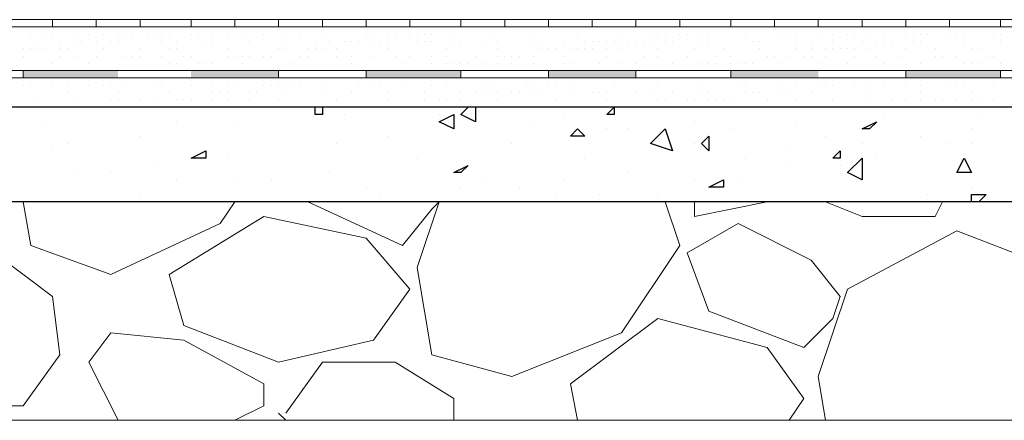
# Model space of a CAD drawing. Header units: metres. Extents: x 5.7 to 89.8, y 4 to 63.5.
# Tile 293 of 475: x 45.255 to 46.556, y 30.547 to 31.077. Entities that reach past the tile are written whole.
import ezdxf

# ---------------------------------------------------------------- set-up
doc = ezdxf.new("R2010")
doc.units = ezdxf.units.M
doc.header["$MEASUREMENT"] = 0
for name, color, linetype in [('PDF17_hatch', 7, 'Continuous'), ('PDF17_hatch-borshi', 7, 'Continuous'), ('PDF17_kaff', 7, 'Continuous')]:
    doc.layers.add(name, color=color, linetype=linetype)

msp = doc.modelspace()

# ---------------------------------------------------------------- linework, layer by layer
at = {"layer": 'PDF17_hatch', "lineweight": 25}
for points in [[(45.5588, 30.9611), (45.5588, 30.9611)], [(45.6551, 30.9611), (45.6551, 30.9515), (45.6455, 30.9515), (45.6455, 30.9611)], [(45.6647, 30.9611), (45.6647, 30.9611)], [(45.8574, 30.9611), (45.8574, 30.9418), (45.8381, 30.9515), (45.8477, 30.9611)], [(46.0403, 30.9611), (46.0403, 30.9611)], [(46.2715, 30.9611), (46.2715, 30.9611)], [(45.684, 30.9515), (45.684, 30.9515)], [(45.8092, 30.9515), (45.8092, 30.9515)], [(45.9729, 30.9515), (45.9729, 30.9515)], [(46.3967, 30.9515), (46.3967, 30.9515)], [(46.5219, 30.9515), (46.5219, 30.9515)], [(45.2891, 30.9418), (45.2891, 30.9418)], [(45.4625, 30.9418), (45.4625, 30.9418)], [(45.5395, 30.9418), (45.5395, 30.9418)], [(45.8285, 30.9322), (45.8285, 30.9322)], [(45.9344, 30.9418), (45.9344, 30.9418)], [(46.0307, 30.9322), (46.0307, 30.9322)], [(46.0596, 30.9322), (46.0596, 30.9322)], [(46.1463, 30.9418), (46.1463, 30.9418)], [(46.1944, 30.9322), (46.1944, 30.9322)], [(46.2811, 30.9418), (46.2811, 30.9418)], [(46.5123, 30.9322), (46.5123, 30.9322)], [(45.4143, 30.9226), (45.4143, 30.9226)], [(45.7418, 30.9226), (45.7418, 30.9226)], [(46.3197, 30.9226), (46.3197, 30.9226)], [(46.4449, 30.9226), (46.4449, 30.9226)], [(45.318, 30.9129), (45.318, 30.9129)], [(45.6744, 30.9129), (45.6744, 30.9129)], [(45.9055, 30.9129), (45.9055, 30.9129)], [(46.1463, 30.9129), (46.1463, 30.9129)], [(46.3678, 30.9129), (46.3678, 30.9129)], [(46.4834, 30.9129), (46.4834, 30.9129)], [(46.5123, 30.9129), (46.5123, 30.9129)], [(45.2987, 30.9033), (45.2987, 30.9033)], [(45.5299, 30.8937), (45.5299, 30.8937)], [(45.7803, 30.8937), (45.7803, 30.8937)], [(46.0018, 30.8937), (46.0018, 30.8937)], [(46.2137, 30.8937), (46.2137, 30.8937)], [(46.2715, 30.9033), (46.2715, 30.9033)], [(46.3871, 30.8937), (46.3871, 30.8937)], [(45.4336, 30.884), (45.4336, 30.884)], [(46.2715, 30.884), (46.2715, 30.884)], [(46.3389, 30.884), (46.3389, 30.884)], [(45.3276, 30.8744), (45.3276, 30.8744)], [(45.3758, 30.8744), (45.3758, 30.8744)], [(45.6647, 30.8744), (45.6647, 30.8744)], [(46.0596, 30.8744), (46.0596, 30.8744)], [(45.4625, 30.8648), (45.4625, 30.8648)], [(45.5395, 30.8648), (45.5395, 30.8648)], [(45.5877, 30.8648), (45.5877, 30.8648)], [(45.7129, 30.8552), (45.7129, 30.8552)], [(45.8381, 30.8552), (45.8381, 30.8552)], [(45.867, 30.8648), (45.867, 30.8648)], [(45.9151, 30.8552), (45.9151, 30.8552)], [(45.9729, 30.8648), (45.9729, 30.8648)], [(46.1463, 30.8648), (46.1463, 30.8648)], [(46.2041, 30.8648), (46.2041, 30.8648)], [(46.5123, 30.8552), (46.5123, 30.8552)], [(45.4143, 30.8455), (45.4143, 30.8455)], [(45.7321, 30.8455), (45.7321, 30.8455)], [(45.9633, 30.8455), (45.9633, 30.8455)], [(46.0211, 30.8455), (46.0211, 30.8455)], [(46.0981, 30.8455), (46.0981, 30.8455)], [(46.4545, 30.8455), (46.4545, 30.8455)], [(46.5123, 30.8359), (46.5123, 30.8455), (46.5315, 30.8455), (46.5219, 30.8359)]]:
    msp.add_lwpolyline(points, dxfattribs=at)
for points in [[(46.0403, 30.9611), (46.0403, 30.9515), (46.0307, 30.9515)], [(45.8285, 30.9515), (45.8285, 30.9322), (45.8092, 30.9418)], [(45.9922, 30.9322), (46.0018, 30.9226), (45.9826, 30.9226)], [(46.1174, 30.9033), (46.0885, 30.9129), (46.1078, 30.9322)], [(46.3871, 30.9418), (46.3774, 30.9322), (46.3678, 30.9322)], [(46.1656, 30.9226), (46.1656, 30.9033), (46.1559, 30.9129)], [(45.501, 30.9033), (45.501, 30.8937), (45.4817, 30.8937)], [(46.3389, 30.9033), (46.3389, 30.8937), (46.3293, 30.8937)], [(46.3678, 30.8648), (46.3485, 30.8744), (46.3678, 30.8937)], [(46.5026, 30.8937), (46.5123, 30.8744), (46.493, 30.8744)], [(45.8477, 30.884), (45.8381, 30.8744), (45.8285, 30.8744)], [(46.1848, 30.8648), (46.1848, 30.8552), (46.1656, 30.8552)]]:
    msp.add_lwpolyline(points, close=True, dxfattribs=at)
at = {"layer": 'PDF17_hatch-borshi', "lineweight": 18}
for points in [[(45.4721, 31.067), (45.4721, 31.067)], [(45.4817, 31.067), (45.4817, 31.067)], [(45.6744, 31.067), (45.6744, 31.067)], [(45.7225, 31.067), (45.7225, 31.067)], [(45.761, 31.067), (45.761, 31.067)], [(45.8092, 31.067), (45.8092, 31.067)], [(45.8285, 31.067), (45.8285, 31.067)], [(45.8381, 31.067), (45.8381, 31.067)], [(45.8574, 31.067), (45.8574, 31.067)], [(45.8574, 31.067), (45.8574, 31.067)], [(45.9055, 31.067), (45.9055, 31.067)], [(46.0018, 31.067), (46.0018, 31.067)], [(46.0692, 31.067), (46.0692, 31.067)], [(46.1367, 31.067), (46.1367, 31.067)], [(46.1752, 31.067), (46.1752, 31.067)], [(46.1848, 31.067), (46.1848, 31.067)], [(46.2137, 31.067), (46.2137, 31.067)], [(46.2811, 31.067), (46.2811, 31.067)], [(46.5315, 31.067), (46.5315, 31.067)], [(46.5412, 31.067), (46.5412, 31.067)], [(45.2699, 31.0574), (45.2699, 31.0574)], [(45.2891, 31.0574), (45.2891, 31.0574)], [(45.2987, 31.0574), (45.2987, 31.0574)], [(45.3276, 31.0574), (45.3276, 31.0574)], [(45.3469, 31.0574), (45.3469, 31.0574)], [(45.3662, 31.0574), (45.3662, 31.0574)], [(45.3854, 31.0574), (45.3854, 31.0574)], [(45.3951, 31.0574), (45.3951, 31.0574)], [(45.4047, 31.0574), (45.4047, 31.0574)], [(45.4239, 31.0574), (45.4239, 31.0574)], [(45.4336, 31.0574), (45.4336, 31.0574)], [(45.4336, 31.0574), (45.4336, 31.0574)], [(45.4336, 31.0574), (45.4336, 31.0574)], [(45.4432, 31.0574), (45.4432, 31.0574)], [(45.4528, 31.0574), (45.4528, 31.0574)], [(45.4817, 31.0574), (45.4817, 31.0574)], [(45.4914, 31.0574), (45.4914, 31.0574)], [(45.5106, 31.0574), (45.5106, 31.0574)], [(45.5299, 31.0574), (45.5299, 31.0574)], [(45.5492, 31.0574), (45.5492, 31.0574)], [(45.578, 31.0574), (45.578, 31.0574)], [(45.578, 31.0574), (45.578, 31.0574)], [(45.6069, 31.0574), (45.6069, 31.0574)], [(45.6262, 31.0574), (45.6262, 31.0574)], [(45.6551, 31.0574), (45.6551, 31.0574)], [(45.6551, 31.0574), (45.6551, 31.0574)], [(45.7129, 31.0574), (45.7129, 31.0574)], [(45.7225, 31.0574), (45.7225, 31.0574)], [(45.7418, 31.0574), (45.7418, 31.0574)], [(45.7514, 31.0574), (45.7514, 31.0574)], [(45.7707, 31.0574), (45.7707, 31.0574)], [(45.7803, 31.0574), (45.7803, 31.0574)], [(45.7899, 31.0574), (45.7899, 31.0574)], [(45.7996, 31.0574), (45.7996, 31.0574)], [(45.7996, 31.0574), (45.7996, 31.0574)], [(45.8285, 31.0574), (45.8285, 31.0574)], [(45.8766, 31.0574), (45.8766, 31.0574)], [(45.9344, 31.0574), (45.9344, 31.0574)], [(45.9922, 31.0574), (45.9922, 31.0574)], [(46.05, 31.0574), (46.05, 31.0574)], [(46.0885, 31.0574), (46.0885, 31.0574)], [(46.0981, 31.0574), (46.0981, 31.0574)], [(46.1078, 31.0574), (46.1078, 31.0574)], [(46.127, 31.0574), (46.127, 31.0574)], [(46.1367, 31.0574), (46.1367, 31.0574)], [(46.1367, 31.0574), (46.1367, 31.0574)], [(46.1559, 31.0574), (46.1559, 31.0574)], [(46.1559, 31.0574), (46.1559, 31.0574)], [(46.1656, 31.0574), (46.1656, 31.0574)], [(46.2137, 31.0574), (46.2137, 31.0574)], [(46.2137, 31.0574), (46.2137, 31.0574)], [(46.2619, 31.0574), (46.2619, 31.0574)], [(46.2715, 31.0574), (46.2715, 31.0574)], [(46.2811, 31.0574), (46.2811, 31.0574)], [(46.31, 31.0574), (46.31, 31.0574)], [(46.3293, 31.0574), (46.3293, 31.0574)], [(46.3485, 31.0574), (46.3485, 31.0574)], [(46.3582, 31.0574), (46.3582, 31.0574)], [(46.3774, 31.0574), (46.3774, 31.0574)], [(46.3967, 31.0574), (46.3967, 31.0574)], [(46.4256, 31.0574), (46.4256, 31.0574)], [(46.4352, 31.0574), (46.4352, 31.0574)], [(46.4449, 31.0574), (46.4449, 31.0574)], [(46.4449, 31.0574), (46.4449, 31.0574)], [(46.4545, 31.0574), (46.4545, 31.0574)], [(46.4834, 31.0574), (46.4834, 31.0574)], [(46.493, 31.0574), (46.493, 31.0574)], [(46.493, 31.0574), (46.493, 31.0574)], [(46.493, 31.0574), (46.493, 31.0574)], [(46.493, 31.0574), (46.493, 31.0574)], [(46.5026, 31.0574), (46.5026, 31.0574)], [(46.5412, 31.0574), (46.5412, 31.0574)], [(46.5508, 31.0574), (46.5508, 31.0574)], [(45.2602, 31.0381), (45.2602, 31.0381)], [(45.2699, 31.0381), (45.2699, 31.0381)], [(45.2795, 31.0478), (45.2795, 31.0478)], [(45.2795, 31.0381), (45.2795, 31.0381)], [(45.2891, 31.0381), (45.2891, 31.0381)], [(45.3084, 31.0478), (45.3084, 31.0478)], [(45.3084, 31.0381), (45.3084, 31.0381)], [(45.318, 31.0381), (45.318, 31.0381)], [(45.318, 31.0381), (45.318, 31.0381)], [(45.3276, 31.0478), (45.3276, 31.0478)], [(45.3373, 31.0478), (45.3373, 31.0478)], [(45.3373, 31.0478), (45.3373, 31.0478)], [(45.3565, 31.0478), (45.3565, 31.0478)], [(45.3662, 31.0381), (45.3662, 31.0381)], [(45.3758, 31.0478), (45.3758, 31.0478)], [(45.3854, 31.0478), (45.3854, 31.0478)], [(45.3854, 31.0478), (45.3854, 31.0478)], [(45.3854, 31.0478), (45.3854, 31.0478)], [(45.4143, 31.0381), (45.4143, 31.0381)], [(45.4432, 31.0478), (45.4432, 31.0478)], [(45.4528, 31.0381), (45.4528, 31.0381)], [(45.4625, 31.0478), (45.4625, 31.0478)], [(45.4625, 31.0381), (45.4625, 31.0381)], [(45.501, 31.0478), (45.501, 31.0478)], [(45.5106, 31.0478), (45.5106, 31.0478)], [(45.5299, 31.0381), (45.5299, 31.0381)], [(45.5588, 31.0478), (45.5588, 31.0478)], [(45.5588, 31.0478), (45.5588, 31.0478)], [(45.5973, 31.0381), (45.5973, 31.0381)], [(45.5973, 31.0381), (45.5973, 31.0381)], [(45.6069, 31.0478), (45.6069, 31.0478)], [(45.6069, 31.0478), (45.6069, 31.0478)], [(45.6069, 31.0381), (45.6069, 31.0381)], [(45.6069, 31.0381), (45.6069, 31.0381)], [(45.6358, 31.0381), (45.6358, 31.0381)], [(45.6455, 31.0478), (45.6455, 31.0478)], [(45.6455, 31.0381), (45.6455, 31.0381)], [(45.6551, 31.0381), (45.6551, 31.0381)], [(45.6647, 31.0478), (45.6647, 31.0478)], [(45.6744, 31.0381), (45.6744, 31.0381)], [(45.684, 31.0478), (45.684, 31.0478)], [(45.6936, 31.0478), (45.6936, 31.0478)], [(45.6936, 31.0478), (45.6936, 31.0478)], [(45.7033, 31.0478), (45.7033, 31.0478)], [(45.7225, 31.0478), (45.7225, 31.0478)], [(45.7321, 31.0478), (45.7321, 31.0478)], [(45.7418, 31.0478), (45.7418, 31.0478)], [(45.7418, 31.0381), (45.7418, 31.0381)], [(45.7803, 31.0478), (45.7803, 31.0478)], [(45.7899, 31.0478), (45.7899, 31.0478)], [(45.7996, 31.0478), (45.7996, 31.0478)], [(45.8188, 31.0381), (45.8188, 31.0381)], [(45.8285, 31.0478), (45.8285, 31.0478)], [(45.8381, 31.0478), (45.8381, 31.0478)], [(45.867, 31.0478), (45.867, 31.0478)], [(45.8862, 31.0478), (45.8862, 31.0478)], [(45.8862, 31.0478), (45.8862, 31.0478)], [(45.8862, 31.0381), (45.8862, 31.0381)], [(45.9344, 31.0478), (45.9344, 31.0478)], [(45.944, 31.0478), (45.944, 31.0478)], [(45.944, 31.0478), (45.944, 31.0478)], [(45.944, 31.0381), (45.944, 31.0381)], [(45.9537, 31.0381), (45.9537, 31.0381)], [(45.9633, 31.0381), (45.9633, 31.0381)], [(45.9633, 31.0381), (45.9633, 31.0381)], [(45.9729, 31.0478), (45.9729, 31.0478)], [(45.9826, 31.0381), (45.9826, 31.0381)], [(45.9922, 31.0381), (45.9922, 31.0381)], [(46.0018, 31.0478), (46.0018, 31.0478)], [(46.0018, 31.0381), (46.0018, 31.0381)], [(46.0115, 31.0478), (46.0115, 31.0478)], [(46.0115, 31.0381), (46.0115, 31.0381)], [(46.0211, 31.0478), (46.0211, 31.0478)], [(46.0307, 31.0478), (46.0307, 31.0478)], [(46.0307, 31.0381), (46.0307, 31.0381)], [(46.0403, 31.0478), (46.0403, 31.0478)], [(46.05, 31.0478), (46.05, 31.0478)], [(46.05, 31.0381), (46.05, 31.0381)], [(46.0596, 31.0478), (46.0596, 31.0478)], [(46.0692, 31.0478), (46.0692, 31.0478)], [(46.0789, 31.0478), (46.0789, 31.0478)], [(46.0885, 31.0478), (46.0885, 31.0478)], [(46.0981, 31.0381), (46.0981, 31.0381)], [(46.1078, 31.0478), (46.1078, 31.0478)], [(46.1174, 31.0478), (46.1174, 31.0478)], [(46.1463, 31.0381), (46.1463, 31.0381)], [(46.1559, 31.0478), (46.1559, 31.0478)], [(46.1656, 31.0478), (46.1656, 31.0478)], [(46.1848, 31.0381), (46.1848, 31.0381)], [(46.2233, 31.0478), (46.2233, 31.0478)], [(46.2233, 31.0478), (46.2233, 31.0478)], [(46.233, 31.0478), (46.233, 31.0478)], [(46.233, 31.0381), (46.233, 31.0381)], [(46.2811, 31.0478), (46.2811, 31.0478)], [(46.2811, 31.0381), (46.2811, 31.0381)], [(46.3004, 31.0478), (46.3004, 31.0478)], [(46.3004, 31.0381), (46.3004, 31.0381)], [(46.3197, 31.0381), (46.3197, 31.0381)], [(46.3293, 31.0478), (46.3293, 31.0478)], [(46.3293, 31.0381), (46.3293, 31.0381)], [(46.3389, 31.0381), (46.3389, 31.0381)], [(46.3485, 31.0381), (46.3485, 31.0381)], [(46.3582, 31.0381), (46.3582, 31.0381)], [(46.3678, 31.0478), (46.3678, 31.0478)], [(46.3774, 31.0381), (46.3774, 31.0381)], [(46.3774, 31.0381), (46.3774, 31.0381)], [(46.3871, 31.0478), (46.3871, 31.0478)], [(46.3871, 31.0478), (46.3871, 31.0478)], [(46.3967, 31.0478), (46.3967, 31.0478)], [(46.4063, 31.0478), (46.4063, 31.0478)], [(46.4256, 31.0381), (46.4256, 31.0381)], [(46.4352, 31.0478), (46.4352, 31.0478)], [(46.4449, 31.0478), (46.4449, 31.0478)], [(46.4449, 31.0478), (46.4449, 31.0478)], [(46.4641, 31.0381), (46.4641, 31.0381)], [(46.5026, 31.0478), (46.5026, 31.0478)], [(46.5123, 31.0381), (46.5123, 31.0381)], [(46.5123, 31.0381), (46.5123, 31.0381)], [(46.5219, 31.0381), (46.5219, 31.0381)], [(46.5219, 31.0381), (46.5219, 31.0381)], [(46.5508, 31.0478), (46.5508, 31.0478)], [(45.2602, 31.0285), (45.2602, 31.0285)], [(45.3084, 31.0285), (45.3084, 31.0285)], [(45.3276, 31.0285), (45.3276, 31.0285)], [(45.3565, 31.0285), (45.3565, 31.0285)], [(45.3951, 31.0285), (45.3951, 31.0285)], [(45.4047, 31.0285), (45.4047, 31.0285)], [(45.4143, 31.0285), (45.4143, 31.0285)], [(45.4432, 31.0285), (45.4432, 31.0285)], [(45.4721, 31.0285), (45.4721, 31.0285)], [(45.4721, 31.0285), (45.4721, 31.0285)], [(45.4817, 31.0285), (45.4817, 31.0285)], [(45.5299, 31.0285), (45.5299, 31.0285)], [(45.5299, 31.0285), (45.5299, 31.0285)], [(45.5395, 31.0285), (45.5395, 31.0285)], [(45.5492, 31.0285), (45.5492, 31.0285)], [(45.5492, 31.0285), (45.5492, 31.0285)], [(45.5588, 31.0285), (45.5588, 31.0285)], [(45.578, 31.0285), (45.578, 31.0285)], [(45.578, 31.0285), (45.578, 31.0285)], [(45.5877, 31.0285), (45.5877, 31.0285)], [(45.6262, 31.0285), (45.6262, 31.0285)], [(45.6358, 31.0285), (45.6358, 31.0285)], [(45.6744, 31.0285), (45.6744, 31.0285)], [(45.6936, 31.0285), (45.6936, 31.0285)], [(45.7225, 31.0285), (45.7225, 31.0285)], [(45.7514, 31.0285), (45.7514, 31.0285)], [(45.7707, 31.0285), (45.7707, 31.0285)], [(45.7996, 31.0285), (45.7996, 31.0285)], [(45.8188, 31.0285), (45.8188, 31.0285)], [(45.8574, 31.0285), (45.8574, 31.0285)], [(45.8574, 31.0285), (45.8574, 31.0285)], [(45.8862, 31.0285), (45.8862, 31.0285)], [(45.8862, 31.0285), (45.8862, 31.0285)], [(45.8959, 31.0285), (45.8959, 31.0285)], [(45.9055, 31.0285), (45.9055, 31.0285)], [(45.9151, 31.0285), (45.9151, 31.0285)], [(45.9151, 31.0285), (45.9151, 31.0285)], [(45.9344, 31.0285), (45.9344, 31.0285)], [(45.9729, 31.0285), (45.9729, 31.0285)], [(46.0307, 31.0285), (46.0307, 31.0285)], [(46.0307, 31.0285), (46.0307, 31.0285)], [(46.0789, 31.0285), (46.0789, 31.0285)], [(46.0981, 31.0285), (46.0981, 31.0285)], [(46.1367, 31.0285), (46.1367, 31.0285)], [(46.1752, 31.0285), (46.1752, 31.0285)], [(46.1944, 31.0285), (46.1944, 31.0285)], [(46.2426, 31.0285), (46.2426, 31.0285)], [(46.2426, 31.0285), (46.2426, 31.0285)], [(46.2522, 31.0285), (46.2522, 31.0285)], [(46.2522, 31.0285), (46.2522, 31.0285)], [(46.2715, 31.0285), (46.2715, 31.0285)], [(46.2908, 31.0285), (46.2908, 31.0285)], [(46.3004, 31.0285), (46.3004, 31.0285)], [(46.3197, 31.0285), (46.3197, 31.0285)], [(46.3582, 31.0285), (46.3582, 31.0285)], [(46.3871, 31.0285), (46.3871, 31.0285)], [(46.416, 31.0285), (46.416, 31.0285)], [(46.4641, 31.0285), (46.4641, 31.0285)], [(46.4738, 31.0285), (46.4738, 31.0285)], [(46.493, 31.0285), (46.493, 31.0285)], [(46.5315, 31.0285), (46.5315, 31.0285)], [(46.5412, 31.0285), (46.5412, 31.0285)], [(45.2987, 31.0189), (45.2987, 31.0189)], [(45.3469, 31.0189), (45.3469, 31.0189)], [(45.4528, 31.0189), (45.4528, 31.0189)], [(45.4625, 31.0189), (45.4625, 31.0189)], [(45.4914, 31.0189), (45.4914, 31.0189)], [(45.501, 31.0189), (45.501, 31.0189)], [(45.5106, 31.0189), (45.5106, 31.0189)], [(45.5492, 31.0189), (45.5492, 31.0189)], [(45.6166, 31.0189), (45.6166, 31.0189)], [(45.6936, 31.0189), (45.6936, 31.0189)], [(45.761, 31.0189), (45.761, 31.0189)], [(45.7996, 31.0189), (45.7996, 31.0189)], [(45.8188, 31.0189), (45.8188, 31.0189)], [(45.8285, 31.0189), (45.8285, 31.0189)], [(45.8381, 31.0189), (45.8381, 31.0189)], [(45.8381, 31.0189), (45.8381, 31.0189)], [(45.8477, 31.0189), (45.8477, 31.0189)], [(45.867, 31.0189), (45.867, 31.0189)], [(45.8862, 31.0189), (45.8862, 31.0189)], [(45.9055, 31.0189), (45.9055, 31.0189)], [(45.9344, 31.0189), (45.9344, 31.0189)], [(45.9729, 31.0189), (45.9729, 31.0189)], [(45.9729, 31.0189), (45.9729, 31.0189)], [(45.9826, 31.0189), (45.9826, 31.0189)], [(46.0211, 31.0189), (46.0211, 31.0189)], [(46.05, 31.0189), (46.05, 31.0189)], [(46.0692, 31.0189), (46.0692, 31.0189)], [(46.1174, 31.0189), (46.1174, 31.0189)], [(46.1174, 31.0189), (46.1174, 31.0189)], [(46.1559, 31.0189), (46.1559, 31.0189)], [(46.1656, 31.0189), (46.1656, 31.0189)], [(46.1752, 31.0189), (46.1752, 31.0189)], [(46.1944, 31.0189), (46.1944, 31.0189)], [(46.1944, 31.0189), (46.1944, 31.0189)], [(46.2041, 31.0189), (46.2041, 31.0189)], [(46.2137, 31.0189), (46.2137, 31.0189)], [(46.2233, 31.0189), (46.2233, 31.0189)], [(46.2619, 31.0189), (46.2619, 31.0189)], [(46.31, 31.0189), (46.31, 31.0189)], [(46.3485, 31.0189), (46.3485, 31.0189)], [(46.3967, 31.0189), (46.3967, 31.0189)], [(46.4449, 31.0189), (46.4449, 31.0189)], [(46.5026, 31.0189), (46.5026, 31.0189)], [(46.5123, 31.0189), (46.5123, 31.0189)], [(46.5219, 31.0189), (46.5219, 31.0189)], [(46.5508, 31.0189), (46.5508, 31.0189)], [(45.2795, 31.0093), (45.2795, 31.0093)], [(45.2795, 31.0093), (45.2795, 31.0093)], [(45.3373, 31.0093), (45.3373, 31.0093)], [(45.3469, 31.0093), (45.3469, 31.0093)], [(45.3662, 31.0093), (45.3662, 31.0093)], [(45.3951, 31.0093), (45.3951, 31.0093)], [(45.3951, 31.0093), (45.3951, 31.0093)], [(45.4047, 31.0093), (45.4047, 31.0093)], [(45.4143, 31.0093), (45.4143, 31.0093)], [(45.4143, 31.0093), (45.4143, 31.0093)], [(45.4239, 31.0093), (45.4239, 31.0093)], [(45.4432, 31.0093), (45.4432, 31.0093)], [(45.4528, 31.0093), (45.4528, 31.0093)], [(45.4625, 31.0093), (45.4625, 31.0093)], [(45.4914, 31.0093), (45.4914, 31.0093)], [(45.5106, 31.0093), (45.5106, 31.0093)], [(45.5106, 31.0093), (45.5106, 31.0093)], [(45.5588, 31.0093), (45.5588, 31.0093)], [(45.5588, 31.0093), (45.5588, 31.0093)], [(45.5684, 31.0093), (45.5684, 31.0093)], [(45.6069, 31.0093), (45.6069, 31.0093)], [(45.6166, 31.0093), (45.6166, 31.0093)], [(45.6551, 31.0093), (45.6551, 31.0093)], [(45.6551, 30.9996), (45.6551, 30.9996)], [(45.6744, 31.0093), (45.6744, 31.0093)], [(45.6744, 30.9996), (45.6744, 30.9996)], [(45.6936, 31.0093), (45.6936, 31.0093)], [(45.7321, 31.0093), (45.7321, 31.0093)], [(45.7418, 31.0093), (45.7418, 31.0093)], [(45.7514, 31.0093), (45.7514, 31.0093)], [(45.7707, 31.0093), (45.7707, 31.0093)], [(45.7803, 31.0093), (45.7803, 31.0093)], [(45.7899, 31.0093), (45.7899, 31.0093)], [(45.7899, 31.0093), (45.7899, 31.0093)], [(45.8381, 31.0093), (45.8381, 31.0093)], [(45.8381, 31.0093), (45.8381, 31.0093)], [(45.8959, 31.0093), (45.8959, 31.0093)], [(45.9537, 31.0093), (45.9537, 31.0093)], [(46.0018, 31.0093), (46.0018, 31.0093)], [(46.0596, 31.0093), (46.0596, 31.0093)], [(46.0981, 31.0093), (46.0981, 31.0093)], [(46.1078, 31.0093), (46.1078, 31.0093)], [(46.1174, 31.0093), (46.1174, 31.0093)], [(46.127, 31.0093), (46.127, 31.0093)], [(46.127, 31.0093), (46.127, 31.0093)], [(46.1463, 31.0093), (46.1463, 31.0093)], [(46.1752, 31.0093), (46.1752, 31.0093)], [(46.2137, 30.9996), (46.2137, 30.9996)], [(46.2233, 31.0093), (46.2233, 31.0093)], [(46.2619, 31.0093), (46.2619, 31.0093)], [(46.2715, 31.0093), (46.2715, 31.0093)], [(46.2811, 31.0093), (46.2811, 31.0093)], [(46.3389, 31.0093), (46.3389, 31.0093)], [(46.3389, 31.0093), (46.3389, 31.0093)], [(46.3967, 31.0093), (46.3967, 31.0093)], [(46.4063, 31.0093), (46.4063, 31.0093)], [(46.416, 31.0093), (46.416, 31.0093)], [(46.4545, 31.0093), (46.4545, 31.0093)], [(46.4545, 31.0093), (46.4545, 31.0093)], [(46.4641, 31.0093), (46.4641, 31.0093)], [(46.4738, 31.0093), (46.4738, 31.0093)], [(46.4834, 31.0093), (46.4834, 31.0093)], [(46.5026, 31.0093), (46.5026, 31.0093)], [(46.5219, 31.0093), (46.5219, 31.0093)], [(46.5508, 31.0093), (46.5508, 31.0093)], [(45.2602, 30.99), (45.2602, 30.99)], [(45.2602, 30.99), (45.2602, 30.99)], [(45.2699, 30.99), (45.2699, 30.99)], [(45.2987, 30.99), (45.2987, 30.99)], [(45.2987, 30.99), (45.2987, 30.99)], [(45.2987, 30.99), (45.2987, 30.99)], [(45.318, 30.99), (45.318, 30.99)], [(45.3469, 30.99), (45.3469, 30.99)], [(45.3662, 30.99), (45.3662, 30.99)], [(45.3758, 30.99), (45.3758, 30.99)], [(45.3951, 30.99), (45.3951, 30.99)], [(45.4336, 30.99), (45.4336, 30.99)], [(45.4336, 30.99), (45.4336, 30.99)], [(45.4432, 30.99), (45.4432, 30.99)], [(45.4432, 30.99), (45.4432, 30.99)], [(45.4817, 30.99), (45.4817, 30.99)], [(45.4817, 30.99), (45.4817, 30.99)], [(45.5106, 30.99), (45.5106, 30.99)], [(45.5299, 30.99), (45.5299, 30.99)], [(45.5395, 30.99), (45.5395, 30.99)], [(45.578, 30.99), (45.578, 30.99)], [(45.578, 30.99), (45.578, 30.99)], [(45.578, 30.99), (45.578, 30.99)], [(45.5877, 30.99), (45.5877, 30.99)], [(45.5973, 30.99), (45.5973, 30.99)], [(45.6069, 30.99), (45.6069, 30.99)], [(45.6166, 30.99), (45.6166, 30.99)], [(45.6262, 30.99), (45.6262, 30.99)], [(45.6262, 30.99), (45.6262, 30.99)], [(45.6551, 30.99), (45.6551, 30.99)], [(45.6551, 30.99), (45.6551, 30.99)], [(45.7033, 30.99), (45.7033, 30.99)], [(45.7225, 30.99), (45.7225, 30.99)], [(45.7321, 30.99), (45.7321, 30.99)], [(45.761, 30.99), (45.761, 30.99)], [(45.7996, 30.99), (45.7996, 30.99)], [(45.8188, 30.99), (45.8188, 30.99)], [(45.867, 30.99), (45.867, 30.99)], [(45.8766, 30.99), (45.8766, 30.99)], [(45.9248, 30.99), (45.9248, 30.99)], [(45.9344, 30.99), (45.9344, 30.99)], [(45.9537, 30.99), (45.9537, 30.99)], [(45.9633, 30.99), (45.9633, 30.99)], [(45.9826, 30.99), (45.9826, 30.99)], [(45.9826, 30.99), (45.9826, 30.99)], [(46.0403, 30.99), (46.0403, 30.99)], [(46.0981, 30.99), (46.0981, 30.99)], [(46.1559, 30.99), (46.1559, 30.99)], [(46.2041, 30.99), (46.2041, 30.99)], [(46.2137, 30.99), (46.2137, 30.99)], [(46.2619, 30.99), (46.2619, 30.99)], [(46.2619, 30.99), (46.2619, 30.99)], [(46.2811, 30.99), (46.2811, 30.99)], [(46.31, 30.99), (46.31, 30.99)], [(46.31, 30.99), (46.31, 30.99)], [(46.3197, 30.99), (46.3197, 30.99)], [(46.3197, 30.99), (46.3197, 30.99)], [(46.3293, 30.99), (46.3293, 30.99)], [(46.3582, 30.99), (46.3582, 30.99)], [(46.3582, 30.99), (46.3582, 30.99)], [(46.3774, 30.99), (46.3774, 30.99)], [(46.3967, 30.99), (46.3967, 30.99)], [(46.4256, 30.99), (46.4256, 30.99)], [(46.4256, 30.99), (46.4256, 30.99)], [(46.4449, 30.99), (46.4449, 30.99)], [(46.4834, 30.99), (46.4834, 30.99)], [(46.493, 30.99), (46.493, 30.99)], [(46.5026, 30.99), (46.5026, 30.99)], [(46.5412, 30.99), (46.5412, 30.99)], [(46.5412, 30.99), (46.5412, 30.99)], [(45.318, 30.9804), (45.318, 30.9804)], [(45.3854, 30.9804), (45.3854, 30.9804)], [(45.4528, 30.9804), (45.4528, 30.9804)], [(45.5106, 30.9804), (45.5106, 30.9804)], [(45.5203, 30.9804), (45.5203, 30.9804)], [(45.5299, 30.9804), (45.5299, 30.9804)], [(45.5588, 30.9804), (45.5588, 30.9804)], [(45.5684, 30.9804), (45.5684, 30.9804)], [(45.6069, 30.9804), (45.6069, 30.9804)], [(45.6551, 30.9804), (45.6551, 30.9804)], [(45.6936, 30.9804), (45.6936, 30.9804)], [(45.7418, 30.9804), (45.7418, 30.9804)], [(45.7899, 30.9804), (45.7899, 30.9804)], [(45.8381, 30.9804), (45.8381, 30.9804)], [(45.8574, 30.9804), (45.8574, 30.9804)], [(45.867, 30.9804), (45.867, 30.9804)], [(45.8766, 30.9804), (45.8766, 30.9804)], [(45.8862, 30.9804), (45.8862, 30.9804)], [(45.8862, 30.9804), (45.8862, 30.9804)], [(45.9055, 30.9804), (45.9055, 30.9804)], [(45.9151, 30.9804), (45.9151, 30.9804)], [(45.9344, 30.9804), (45.9344, 30.9804)], [(45.944, 30.9804), (45.944, 30.9804)], [(45.9826, 30.9804), (45.9826, 30.9804)], [(46.0115, 30.9804), (46.0115, 30.9804)], [(46.0211, 30.9804), (46.0211, 30.9804)], [(46.0307, 30.9804), (46.0307, 30.9804)], [(46.0692, 30.9804), (46.0692, 30.9804)], [(46.0885, 30.9804), (46.0885, 30.9804)], [(46.1174, 30.9804), (46.1174, 30.9804)], [(46.1559, 30.9804), (46.1559, 30.9804)], [(46.1656, 30.9804), (46.1656, 30.9804)], [(46.2137, 30.9804), (46.2137, 30.9804)], [(46.2233, 30.9804), (46.2233, 30.9804)], [(46.233, 30.9804), (46.233, 30.9804)], [(46.233, 30.9804), (46.233, 30.9804)], [(46.2619, 30.9804), (46.2619, 30.9804)], [(46.2715, 30.9804), (46.2715, 30.9804)], [(46.3004, 30.9804), (46.3004, 30.9804)], [(46.3774, 30.9804), (46.3774, 30.9804)], [(46.4449, 30.9804), (46.4449, 30.9804)], [(46.5123, 30.9804), (46.5123, 30.9804)], [(45.2602, 30.9611), (45.2602, 30.9611)], [(45.2795, 30.9707), (45.2795, 30.9707)], [(45.2987, 30.9611), (45.2987, 30.9611)], [(45.3276, 30.9707), (45.3276, 30.9707)], [(45.3276, 30.9611), (45.3276, 30.9611)], [(45.3565, 30.9611), (45.3565, 30.9611)], [(45.3758, 30.9707), (45.3758, 30.9707)], [(45.3854, 30.9707), (45.3854, 30.9707)], [(45.3854, 30.9611), (45.3854, 30.9611)], [(45.4047, 30.9611), (45.4047, 30.9611)], [(45.4143, 30.9707), (45.4143, 30.9707)], [(45.4143, 30.9611), (45.4143, 30.9611)], [(45.4143, 30.9611), (45.4143, 30.9611)], [(45.4239, 30.9611), (45.4239, 30.9611)], [(45.4336, 30.9707), (45.4336, 30.9707)], [(45.4625, 30.9707), (45.4625, 30.9707)], [(45.4625, 30.9707), (45.4625, 30.9707)], [(45.4625, 30.9611), (45.4625, 30.9611)], [(45.4721, 30.9707), (45.4721, 30.9707)], [(45.4721, 30.9611), (45.4721, 30.9611)], [(45.4721, 30.9611), (45.4721, 30.9611)], [(45.4817, 30.9707), (45.4817, 30.9707)], [(45.5106, 30.9707), (45.5106, 30.9707)], [(45.5203, 30.9611), (45.5203, 30.9611)], [(45.5299, 30.9707), (45.5299, 30.9707)], [(45.5299, 30.9611), (45.5299, 30.9611)], [(45.5588, 30.9707), (45.5588, 30.9707)], [(45.578, 30.9611), (45.578, 30.9611)], [(45.5877, 30.9611), (45.5877, 30.9611)], [(45.5973, 30.9707), (45.5973, 30.9707)], [(45.6358, 30.9611), (45.6358, 30.9611)], [(45.6744, 30.9707), (45.6744, 30.9707)], [(45.6744, 30.9611), (45.6744, 30.9611)], [(45.684, 30.9611), (45.684, 30.9611)], [(45.6936, 30.9611), (45.6936, 30.9611)], [(45.7225, 30.9611), (45.7225, 30.9611)], [(45.7418, 30.9707), (45.7418, 30.9707)], [(45.7418, 30.9611), (45.7418, 30.9611)], [(45.7418, 30.9611), (45.7418, 30.9611)], [(45.7514, 30.9611), (45.7514, 30.9611)], [(45.761, 30.9611), (45.761, 30.9611)], [(45.7707, 30.9611), (45.7707, 30.9611)], [(45.7707, 30.9611), (45.7707, 30.9611)], [(45.7899, 30.9707), (45.7899, 30.9707)], [(45.7996, 30.9611), (45.7996, 30.9611)], [(45.8092, 30.9707), (45.8092, 30.9707)], [(45.8092, 30.9611), (45.8092, 30.9611)], [(45.8188, 30.9707), (45.8188, 30.9707)], [(45.8188, 30.9707), (45.8188, 30.9707)], [(45.8188, 30.9611), (45.8188, 30.9611)], [(45.8381, 30.9707), (45.8381, 30.9707)], [(45.8574, 30.9611), (45.8574, 30.9611)], [(45.867, 30.9611), (45.867, 30.9611)], [(45.8862, 30.9707), (45.8862, 30.9707)], [(45.9055, 30.9611), (45.9055, 30.9611)], [(45.9055, 30.9611), (45.9055, 30.9611)], [(45.9151, 30.9611), (45.9151, 30.9611)], [(45.9537, 30.9611), (45.9537, 30.9611)], [(45.9633, 30.9707), (45.9633, 30.9707)], [(45.9633, 30.9611), (45.9633, 30.9611)], [(45.9633, 30.9611), (45.9633, 30.9611)], [(45.9729, 30.9611), (45.9729, 30.9611)], [(46.0018, 30.9611), (46.0018, 30.9611)], [(46.0211, 30.9611), (46.0211, 30.9611)], [(46.0307, 30.9707), (46.0307, 30.9707)], [(46.0307, 30.9611), (46.0307, 30.9611)], [(46.05, 30.9611), (46.05, 30.9611)], [(46.0789, 30.9611), (46.0789, 30.9611)], [(46.0885, 30.9611), (46.0885, 30.9611)], [(46.0981, 30.9707), (46.0981, 30.9707)], [(46.1078, 30.9707), (46.1078, 30.9707)], [(46.1078, 30.9611), (46.1078, 30.9611)], [(46.1174, 30.9611), (46.1174, 30.9611)], [(46.127, 30.9611), (46.127, 30.9611)], [(46.127, 30.9611), (46.127, 30.9611)], [(46.1367, 30.9707), (46.1367, 30.9707)], [(46.1367, 30.9611), (46.1367, 30.9611)], [(46.1463, 30.9707), (46.1463, 30.9707)], [(46.1656, 30.9707), (46.1656, 30.9707)], [(46.1752, 30.9707), (46.1752, 30.9707)], [(46.1752, 30.9611), (46.1752, 30.9611)], [(46.1848, 30.9707), (46.1848, 30.9707)], [(46.1848, 30.9611), (46.1848, 30.9611)], [(46.1944, 30.9707), (46.1944, 30.9707)], [(46.1944, 30.9611), (46.1944, 30.9611)], [(46.2426, 30.9707), (46.2426, 30.9707)], [(46.2426, 30.9611), (46.2426, 30.9611)], [(46.2426, 30.9611), (46.2426, 30.9611)], [(46.2522, 30.9611), (46.2522, 30.9611)], [(46.2522, 30.9611), (46.2522, 30.9611)], [(46.2811, 30.9707), (46.2811, 30.9707)], [(46.3004, 30.9611), (46.3004, 30.9611)], [(46.31, 30.9611), (46.31, 30.9611)], [(46.3197, 30.9611), (46.3197, 30.9611)], [(46.3293, 30.9707), (46.3293, 30.9707)], [(46.3582, 30.9611), (46.3582, 30.9611)], [(46.3774, 30.9707), (46.3774, 30.9707)], [(46.3871, 30.9611), (46.3871, 30.9611)], [(46.4063, 30.9707), (46.4063, 30.9707)], [(46.416, 30.9611), (46.416, 30.9611)], [(46.4256, 30.9707), (46.4256, 30.9707)], [(46.4449, 30.9707), (46.4449, 30.9707)], [(46.4449, 30.9611), (46.4449, 30.9611)], [(46.4641, 30.9707), (46.4641, 30.9707)], [(46.4641, 30.9611), (46.4641, 30.9611)], [(46.4641, 30.9611), (46.4641, 30.9611)], [(46.4738, 30.9707), (46.4738, 30.9707)], [(46.4738, 30.9611), (46.4738, 30.9611)], [(46.4738, 30.9611), (46.4738, 30.9611)], [(46.493, 30.9707), (46.493, 30.9707)], [(46.5123, 30.9707), (46.5123, 30.9707)], [(46.5219, 30.9707), (46.5219, 30.9707)], [(46.5219, 30.9707), (46.5219, 30.9707)], [(46.5219, 30.9707), (46.5219, 30.9707)], [(46.5315, 30.9611), (46.5315, 30.9611)], [(46.5315, 30.9611), (46.5315, 30.9611)], [(46.5412, 30.9707), (46.5412, 30.9707)], [(45.2602, 30.8359), (45.2699, 30.7781), (45.3758, 30.7396), (45.5203, 30.807), (45.5395, 30.8359)], [(45.6358, 30.8359), (45.761, 30.7781), (45.7996, 30.8263), (45.8092, 30.8359), (45.7803, 30.7492), (45.7996, 30.6336), (45.9055, 30.6047), (46.05, 30.6625), (46.127, 30.7781), (46.1078, 30.8359)], [(45.6358, 30.8359), (45.6358, 30.8359)], [(46.1463, 30.8359), (46.1463, 30.8166), (46.2426, 30.8359)], [(46.2426, 30.8359), (46.2426, 30.8359)], [(46.3197, 30.8359), (46.3678, 30.8166), (46.4641, 30.8166), (46.4738, 30.8359)], [(46.5893, 30.547), (46.6471, 30.6433), (46.6182, 30.7492), (46.493, 30.7974), (46.3485, 30.7203), (46.31, 30.6047), (46.3197, 30.547)], [(45.0772, 30.7011), (45.1254, 30.7685), (45.2217, 30.7685), (45.2987, 30.7107), (45.3084, 30.6336), (45.2602, 30.5662), (45.1639, 30.5662), (45.0869, 30.6144), (45.0676, 30.7011)], [(45.9922, 30.547), (45.9826, 30.5951), (46.0981, 30.6818), (46.2426, 30.6433), (46.2908, 30.5758), (46.2715, 30.547)], [(45.4143, 30.547), (45.3854, 30.547), (45.3469, 30.624), (45.3758, 30.6625), (45.4721, 30.6529), (45.578, 30.5951), (45.578, 30.5662), (45.5395, 30.547)], [(45.6069, 30.5566), (45.6551, 30.624), (45.7514, 30.624), (45.8285, 30.5758), (45.8285, 30.547)], [(45.5973, 30.5566), (45.6069, 30.547)], [(45.318, 30.547), (45.2987, 30.547), (45.2891, 30.547)]]:
    msp.add_lwpolyline(points, dxfattribs=at)
for points in [[(45.4721, 30.6722), (45.4528, 30.7396), (45.578, 30.8166), (45.7129, 30.7877), (45.7707, 30.7203), (45.7225, 30.6529), (45.5973, 30.624)], [(46.3389, 30.7107), (46.3004, 30.7588), (46.2041, 30.807), (46.1367, 30.7685), (46.1656, 30.6914), (46.2908, 30.6433), (46.3293, 30.6818)]]:
    msp.add_lwpolyline(points, close=True, dxfattribs=at)
at = {"layer": 'PDF17_kaff', "lineweight": 20}
for points in [[(47.3598, 31.0478), (47.3598, 31.0767), (44.6727, 31.0767), (44.6727, 31.067), (44.6727, 31.0767)], [(46.7819, 31.067), (46.7819, 31.0767), (46.7819, 31.067), (47.3502, 31.067), (44.6727, 31.067)], [(45.2987, 31.0767), (45.2987, 31.067)], [(45.3565, 31.0767), (45.3565, 31.067)], [(45.4143, 31.0767), (45.4143, 31.067)], [(45.4817, 31.0767), (45.4817, 31.067)], [(45.5395, 31.0767), (45.5395, 31.067)], [(45.5973, 31.0767), (45.5973, 31.067)], [(45.6551, 31.0767), (45.6551, 31.067)], [(45.7129, 31.0767), (45.7129, 31.067)], [(45.8959, 31.0767), (45.8959, 31.067)], [(45.9537, 31.0767), (45.9537, 31.067)], [(46.0115, 31.0767), (46.0115, 31.067)], [(46.0692, 31.0767), (46.0692, 31.067)], [(46.127, 31.0767), (46.127, 31.067)], [(46.1944, 31.0767), (46.1944, 31.067)], [(46.2522, 31.0767), (46.2522, 31.067)], [(46.31, 31.0767), (46.31, 31.067)], [(46.3678, 31.0767), (46.3678, 31.067)], [(46.4256, 31.0767), (46.4256, 31.067)], [(46.4834, 31.0767), (46.4834, 31.067)], [(46.5508, 31.0767), (46.5508, 31.067)], [(47.7065, 30.547), (45.0098, 30.547)]]:
    msp.add_lwpolyline(points, dxfattribs=at)
for points in [[(45.7707, 31.067), (45.7707, 31.0767)], [(45.8381, 31.067), (45.8381, 31.0767)]]:
    msp.add_lwpolyline(points, close=True, dxfattribs=at)
at = {"layer": 'PDF17_kaff', "color": 23, "lineweight": 20, "true_color": 0xdb887d}
for points in [[(47.3309, 31.0093), (44.586, 31.0093), (44.586, 30.9996), (47.3309, 30.9996)], [(45.2602, 31.0093), (45.2602, 30.9996)], [(45.5973, 31.0093), (45.5973, 30.9996)], [(45.7129, 31.0093), (45.7129, 30.9996)], [(45.9537, 31.0093), (45.9537, 30.9996)], [(46.0692, 31.0093), (46.0692, 30.9996)], [(46.1944, 31.0093), (46.1944, 30.9996)], [(46.4256, 31.0093), (46.4256, 30.9996)], [(46.5508, 31.0093), (46.5508, 30.9996)]]:
    msp.add_lwpolyline(points, dxfattribs=at)
msp.add_lwpolyline([(45.8381, 30.9996), (45.8381, 31.0093)], close=True, dxfattribs=at)
at = {"layer": 'PDF17_kaff', "lineweight": 30}
for points in [[(47.7065, 30.7781), (47.3309, 30.7781), (47.3309, 30.9611), (44.5186, 30.9611)], [(47.7065, 30.6625), (47.2154, 30.6625), (47.2154, 30.8359), (45.0098, 30.8359)]]:
    msp.add_lwpolyline(points, dxfattribs=at)
at = {"layer": 'PDF17_kaff', "color": 23, "true_color": 0xdb887d, "transparency": 33554559}
for points in [[(45.2602, 30.9996), (45.3854, 30.9996), (45.2602, 31.0093)], [(45.3854, 30.9996), (45.2602, 31.0093), (45.3854, 31.0093)], [(45.4817, 30.9996), (45.5973, 30.9996), (45.4817, 31.0093)], [(45.5973, 30.9996), (45.4817, 31.0093), (45.5973, 31.0093)], [(45.7129, 30.9996), (45.8381, 30.9996), (45.7129, 31.0093)], [(45.8381, 30.9996), (45.7129, 31.0093), (45.8381, 31.0093)], [(45.7129, 30.9996), (45.8381, 30.9996), (45.7129, 31.0093)], [(45.8381, 30.9996), (45.7129, 31.0093), (45.8381, 31.0093)], [(45.9537, 30.9996), (46.0692, 30.9996), (45.9537, 31.0093)], [(46.0692, 30.9996), (45.9537, 31.0093), (46.0692, 31.0093)], [(46.1944, 30.9996), (46.31, 30.9996), (46.1944, 31.0093)], [(46.31, 30.9996), (46.1944, 31.0093), (46.31, 31.0093)], [(46.4256, 30.9996), (46.5508, 30.9996), (46.4256, 31.0093)], [(46.5508, 30.9996), (46.4256, 31.0093), (46.5508, 31.0093)]]:
    msp.add_solid(points, dxfattribs=at)

doc.saveas('drawing.dxf')
